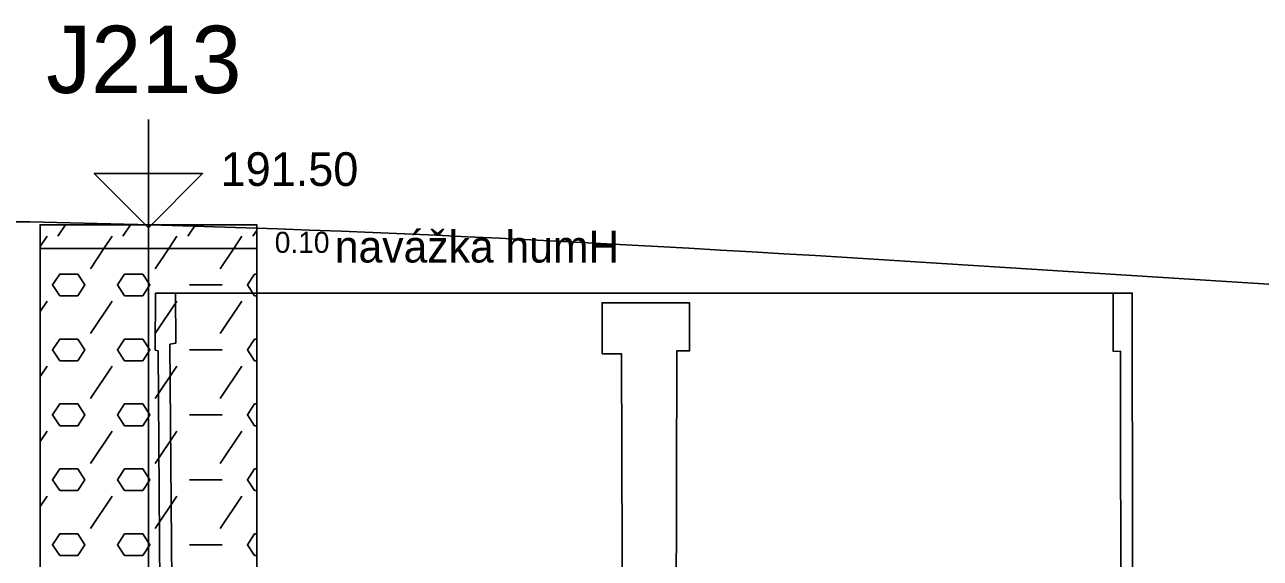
# Model space of a CAD drawing. Extents: x 3042 to 4120, y 576 to 2694.
# Drawn here: x 3306.73 to 3332.81, y 1032.17 to 1043.44 of the extents above; entities that cross this region are included whole.
import ezdxf

# ---------------------------------------------------------------- set-up
doc = ezdxf.new("R2010")
doc.units = 0
for name, color, linetype in [('15', 7, 'Continuous'), ('16', 7, 'Continuous'), ('17', 7, 'Continuous'), ('18', 7, 'Continuous'), ('51', 7, 'Continuous'), ('52', 7, 'Continuous'), ('53', 7, 'Continuous'), ('56', 7, 'Continuous'), ('nádrže', 7, 'Continuous'), ('rozhraní', 7, 'Continuous')]:
    doc.layers.add(name, color=color, linetype=linetype)

msp = doc.modelspace()

# ---------------------------------------------------------------- linework, layer by layer
at = {"layer": '15'}
msp.add_lwpolyline([(3309.337, 1041.44), (3309.337, 1039.154), (3308.194, 1040.297), (3310.48, 1040.297), (3309.337, 1039.154)], dxfattribs=at)
at = {"layer": '18'}
msp.add_line((3309.337, 994.217), (3309.337, 1039.217), dxfattribs=at)
at = {"layer": '51'}
for p, q in [((3307.426, 1038.974), (3307.588, 1039.217)), ((3308.797, 1038.974), (3308.959, 1039.217)), ((3310.169, 1038.974), (3310.331, 1039.217)), ((3307.051, 1038.754), (3307.197, 1038.974)), ((3308.397, 1038.717), (3308.569, 1038.974)), ((3309.769, 1038.717), (3309.94, 1038.974)), ((3311.141, 1038.717), (3311.312, 1038.974)), ((3311.54, 1038.974), (3311.623, 1039.097)), ((3308.111, 1038.288), (3308.397, 1038.717)), ((3309.483, 1038.288), (3309.769, 1038.717)), ((3310.855, 1038.288), (3311.141, 1038.717)), ((3310.207, 1037.945), (3310.893, 1037.945)), ((3307.051, 1037.383), (3307.197, 1037.602)), ((3308.111, 1036.916), (3308.569, 1037.602)), ((3309.483, 1036.916), (3309.94, 1037.602)), ((3310.855, 1036.916), (3311.312, 1037.602)), ((3311.579, 1037.717), (3311.623, 1037.717)), ((3310.207, 1036.574), (3310.893, 1036.574)), ((3311.579, 1036.345), (3311.623, 1036.345)), ((3307.051, 1036.011), (3307.197, 1036.231)), ((3308.111, 1035.545), (3308.569, 1036.231)), ((3309.483, 1035.545), (3309.94, 1036.231)), ((3310.855, 1035.545), (3311.312, 1036.231)), ((3310.207, 1035.202), (3310.893, 1035.202)), ((3311.579, 1034.973), (3311.623, 1034.973)), ((3307.051, 1034.64), (3307.197, 1034.859)), ((3308.111, 1034.173), (3308.569, 1034.859)), ((3309.483, 1034.173), (3309.94, 1034.859)), ((3310.855, 1034.173), (3311.312, 1034.859)), ((3310.207, 1033.83), (3310.893, 1033.83)), ((3307.051, 1033.268), (3307.197, 1033.487)), ((3308.111, 1032.802), (3308.569, 1033.487)), ((3309.483, 1032.802), (3309.94, 1033.487)), ((3310.855, 1032.802), (3311.312, 1033.487)), ((3311.579, 1033.602), (3311.623, 1033.602)), ((3310.207, 1032.459), (3310.893, 1032.459)), ((3311.579, 1032.23), (3311.623, 1032.23))]:
    msp.add_line(p, q, dxfattribs=at)
for points in [[(3307.051, 1038.717), (3311.623, 1038.717), (3311.623, 1039.217), (3307.051, 1039.217)], [(3307.051, 1019.217), (3311.623, 1019.217), (3311.623, 1038.717), (3307.051, 1038.717)]]:
    msp.add_lwpolyline(points, close=True, dxfattribs=at)
for points in [[(3307.464, 1037.717), (3307.845, 1037.717), (3307.997, 1037.945), (3307.845, 1038.174), (3307.464, 1038.174), (3307.311, 1037.945), (3307.464, 1037.717)], [(3308.835, 1037.717), (3309.216, 1037.717), (3309.369, 1037.945), (3309.216, 1038.174), (3308.835, 1038.174), (3308.683, 1037.945), (3308.835, 1037.717)], [(3311.623, 1038.174), (3311.579, 1038.174), (3311.426, 1037.945), (3311.579, 1037.717)], [(3307.464, 1036.345), (3307.845, 1036.345), (3307.997, 1036.574), (3307.845, 1036.802), (3307.464, 1036.802), (3307.311, 1036.574), (3307.464, 1036.345)], [(3308.835, 1036.345), (3309.216, 1036.345), (3309.369, 1036.574), (3309.216, 1036.802), (3308.835, 1036.802), (3308.683, 1036.574), (3308.835, 1036.345)], [(3311.623, 1036.802), (3311.579, 1036.802), (3311.426, 1036.574), (3311.579, 1036.345)], [(3307.464, 1034.973), (3307.845, 1034.973), (3307.997, 1035.202), (3307.845, 1035.431), (3307.464, 1035.431), (3307.311, 1035.202), (3307.464, 1034.973)], [(3308.835, 1034.973), (3309.216, 1034.973), (3309.369, 1035.202), (3309.216, 1035.431), (3308.835, 1035.431), (3308.683, 1035.202), (3308.835, 1034.973)], [(3311.623, 1035.431), (3311.579, 1035.431), (3311.426, 1035.202), (3311.579, 1034.973)], [(3307.464, 1033.602), (3307.845, 1033.602), (3307.997, 1033.83), (3307.845, 1034.059), (3307.464, 1034.059), (3307.311, 1033.83), (3307.464, 1033.602)], [(3308.835, 1033.602), (3309.216, 1033.602), (3309.369, 1033.83), (3309.216, 1034.059), (3308.835, 1034.059), (3308.683, 1033.83), (3308.835, 1033.602)], [(3311.623, 1034.059), (3311.579, 1034.059), (3311.426, 1033.83), (3311.579, 1033.602)], [(3307.464, 1032.23), (3307.845, 1032.23), (3307.997, 1032.459), (3307.845, 1032.687), (3307.464, 1032.687), (3307.311, 1032.459), (3307.464, 1032.23)], [(3308.835, 1032.23), (3309.216, 1032.23), (3309.369, 1032.459), (3309.216, 1032.687), (3308.835, 1032.687), (3308.683, 1032.459), (3308.835, 1032.23)], [(3311.623, 1032.687), (3311.579, 1032.687), (3311.426, 1032.459), (3311.579, 1032.23)]]:
    msp.add_lwpolyline(points, dxfattribs=at)
at = {"layer": '53'}
for p, q in [((3307.051, 1039.217), (3311.623, 1039.217)), ((3307.051, 1039.217), (3307.051, 994.217)), ((3311.623, 1039.217), (3311.623, 994.217)), ((3307.051, 1038.717), (3311.623, 1038.717))]:
    msp.add_line(p, q, dxfattribs=at)
at = {"layer": '56'}
for p, q in [((3309.337, 1039.598), (3309.337, 1038.836)), ((3308.956, 1039.217), (3309.718, 1039.217)), ((3309.337, 1039.098), (3309.337, 1038.336)), ((3308.956, 1038.717), (3309.718, 1038.717))]:
    msp.add_line(p, q, dxfattribs=at)
at = {"layer": 'nádrže'}
msp.add_line((3309.49, 1037.773), (3330.11, 1037.773), dxfattribs=at)
for points in [[(3309.893, 1024.128), (3309.791, 1036.692), (3309.915, 1036.717), (3309.91, 1037.773), (3309.49, 1037.773), (3309.48, 1036.568), (3309.545, 1036.554)], [(3330.128, 1021.501), (3330.11, 1037.773), (3329.709, 1037.762), (3329.711, 1036.54), (3329.865, 1036.544), (3329.879, 1023.992)], [(3320.45, 1019.455), (3320.494, 1036.553), (3320.765, 1036.553), (3320.761, 1037.567), (3318.917, 1037.567), (3318.92, 1036.491), (3319.326, 1036.491), (3319.385, 1019.662)], [(3309.545, 1036.554), (3309.651, 1021.652)]]:
    msp.add_lwpolyline(points, dxfattribs=at)
at = {"layer": 'rozhraní'}
msp.add_spline([(3304.837, 1039.313), (3309.397, 1039.214), (3352.127, 1037.054), (3379.247, 1037.267), (3419.7, 1037.261)], degree=3, dxfattribs=at)

# ---------------------------------------------------------------- texts
at = {"layer": '16'}
msp.add_text('J213', height=1.4224, dxfattribs=at).set_placement((3307.178, 1041.996))
at = {"layer": '17'}
msp.add_text('191.50', height=0.7112, dxfattribs=at).set_placement((3310.861, 1040.035))
at = {"layer": '52'}
for s, height, p in [('navážka humH', 0.6731, (3313.274, 1038.418)), ('0.10', 0.4445, (3312.004, 1038.622))]:
    msp.add_text(s, height=height, dxfattribs=at).set_placement(p)

doc.saveas('drawing.dxf')
